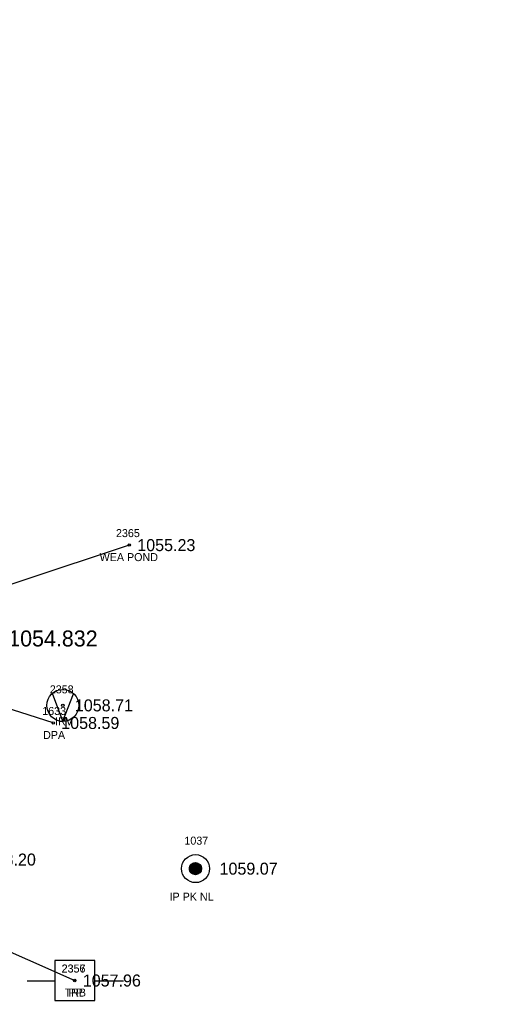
# Model space of a CAD drawing. Extents: x 1578957 to 1581675, y 1115963 to 1120391.
# Drawn here: x 1580649 to 1580708.2, y 1118688.1 to 1118811.6 of the extents above; entities that cross this region are included whole.
import ezdxf

# ---------------------------------------------------------------- set-up
doc = ezdxf.new("R2010")
doc.units = 0
for name, color, linetype in [('RD_EX_BldgApp', 7, 'Continuous'), ('RD_EX_Driveway', 7, 'Continuous'), ('RD_EX_Driveway_txCode', 7, 'Continuous'), ('RD_EX_DV_Prop_txCode', 7, 'Continuous'), ('RD_EX_DV_PropPin', 7, 'Continuous'), ('RD_EX_H2O', 7, 'Continuous'), ('RD_EX_H2O_txCode', 7, 'Continuous'), ('RD_EX_Misc_txCode', 7, 'Continuous'), ('RD_EX_TX_Driveway_ELEV', 7, 'Continuous'), ('RD_EX_TX_DV_Prop_ELEV', 7, 'Continuous'), ('RD_EX_TX_H2O_ELEV', 7, 'Continuous'), ('RD_EX_TX_Misc_ELEV', 7, 'Continuous'), ('RD_EX_TX_VEG_ELEV', 7, 'Continuous'), ('RD_EX_UT', 7, 'Continuous'), ('RD_EX_UT_txCode', 7, 'Continuous'), ('RD_EX_VEG', 7, 'Continuous'), ('RD_EX_VEG_txCode', 7, 'Continuous'), ('RD_HC_Survey_ELEV', 7, 'Continuous'), ('RD_SMD_Locator', 7, 'Continuous'), ('RD_TX_Pipe_ElevEX', 7, 'Continuous')]:
    doc.layers.add(name, color=color, linetype=linetype)

msp = doc.modelspace()

# ---------------------------------------------------------------- linework, layer by layer
at = {"layer": 'RD_EX_BldgApp'}
for q in [(1580653.06, 1118727.42), (1580655.69, 1118727.38)]:
    msp.add_line((1580654.37, 1118723.94), q, dxfattribs=at)
for radius in [2, 0.15]:
    msp.add_circle((1580654.37, 1118725.93), radius, dxfattribs=at)
at = {"layer": 'RD_EX_Driveway'}
msp.add_lwpolyline([(1580653.17, 1118723.73), (1580638, 1118728.57), (1580637.8, 1118728.46), (1580601.93, 1118740.29), (1580569.53, 1118748.56), (1580560.77, 1118754.5), (1580560.06, 1118761.9)], dxfattribs=at)
at = {"layer": 'RD_EX_DV_PropPin'}
for p, q in [((1580670.54, 1118704.87), (1580670.54, 1118706.18)), ((1580670.58, 1118704.85), (1580670.58, 1118706.2)), ((1580670.61, 1118704.83), (1580670.61, 1118706.22)), ((1580670.65, 1118704.82), (1580670.65, 1118706.23)), ((1580670.68, 1118704.8), (1580670.68, 1118706.24)), ((1580670.72, 1118704.79), (1580670.72, 1118706.26)), ((1580670.75, 1118704.78), (1580670.75, 1118706.27)), ((1580670.79, 1118704.78), (1580670.79, 1118706.27)), ((1580670.82, 1118704.77), (1580670.82, 1118706.28)), ((1580670.86, 1118704.77), (1580670.86, 1118706.28)), ((1580670.89, 1118704.76), (1580670.89, 1118706.28)), ((1580670.93, 1118704.76), (1580670.93, 1118706.29)), ((1580670.96, 1118704.76), (1580670.96, 1118706.28)), ((1580671, 1118704.77), (1580671, 1118706.28)), ((1580671.03, 1118704.77), (1580671.03, 1118706.28)), ((1580671.07, 1118704.78), (1580671.07, 1118706.27)), ((1580671.1, 1118704.78), (1580671.1, 1118706.27)), ((1580671.14, 1118704.79), (1580671.14, 1118706.26)), ((1580671.17, 1118704.8), (1580671.17, 1118706.24)), ((1580671.21, 1118704.82), (1580671.21, 1118706.23)), ((1580671.24, 1118704.83), (1580671.24, 1118706.22)), ((1580671.28, 1118704.85), (1580671.28, 1118706.2)), ((1580671.31, 1118704.87), (1580671.31, 1118706.18)), ((1580670.19, 1118705.33), (1580670.19, 1118705.72)), ((1580670.23, 1118705.23), (1580670.23, 1118705.82)), ((1580670.26, 1118705.15), (1580670.26, 1118705.89)), ((1580670.3, 1118705.1), (1580670.3, 1118705.95)), ((1580670.33, 1118705.05), (1580670.33, 1118706)), ((1580670.37, 1118705.01), (1580670.37, 1118706.04)), ((1580670.4, 1118704.97), (1580670.4, 1118706.08)), ((1580670.44, 1118704.94), (1580670.44, 1118706.11)), ((1580670.47, 1118704.91), (1580670.47, 1118706.13)), ((1580670.51, 1118704.89), (1580670.51, 1118706.16)), ((1580671.35, 1118704.89), (1580671.35, 1118706.16)), ((1580671.38, 1118704.91), (1580671.38, 1118706.13)), ((1580671.42, 1118704.94), (1580671.42, 1118706.11)), ((1580671.45, 1118704.97), (1580671.45, 1118706.08)), ((1580671.49, 1118705.01), (1580671.49, 1118706.04)), ((1580671.52, 1118705.05), (1580671.52, 1118706)), ((1580671.56, 1118705.1), (1580671.56, 1118705.95)), ((1580671.59, 1118705.15), (1580671.59, 1118705.89)), ((1580671.63, 1118705.23), (1580671.63, 1118705.82)), ((1580671.66, 1118705.33), (1580671.66, 1118705.72))]:
    msp.add_line(p, q, dxfattribs=at)
for radius in [1.75, 0.761]:
    msp.add_circle((1580670.93, 1118705.52), radius, dxfattribs=at)
at = {"layer": 'RD_EX_H2O'}
msp.add_lwpolyline([(1580662.66, 1118745.96), (1580635.95, 1118737.09), (1580612.52, 1118746.45), (1580595.66, 1118762.5), (1580592.35, 1118783.03), (1580600.82, 1118807.76), (1580607.61, 1118834.55), (1580619.56, 1118865.35), (1580625.91, 1118905.05), (1580631.69, 1118924.87), (1580644.46, 1118958.26), (1580657.67, 1118980.43), (1580670.71, 1118986.52), (1580698.69, 1118994.36), (1580708.21, 1118994.46), (1580708.04, 1118967.07)], dxfattribs=at)
at = {"layer": 'RD_EX_UT'}
for p, q in [((1580658.35, 1118694.05), (1580653.35, 1118694.05)), ((1580653.35, 1118694.05), (1580653.35, 1118689.05)), ((1580658.35, 1118689.05), (1580658.35, 1118694.05)), ((1580649.92, 1118691.49), (1580653.39, 1118691.49)), ((1580658.28, 1118691.49), (1580661.92, 1118691.49)), ((1580653.35, 1118689.05), (1580658.35, 1118689.05))]:
    msp.add_line(p, q, dxfattribs=at)
at = {"layer": 'RD_EX_VEG'}
msp.add_lwpolyline([(1580593.07, 1118446.84), (1580515.91, 1118445.77), (1580522.9, 1118507.71), (1580537.91, 1118655.21), (1580556.14, 1118695.92), (1580596.37, 1118717.96), (1580655.86, 1118691.54)], dxfattribs=at)
at = {"layer": 'RD_SMD_Locator'}
for centre in [(1580662.66, 1118745.96), (1580653.17, 1118723.73), (1580670.93, 1118705.52), (1580655.86, 1118691.54), (1580655.86, 1118691.54)]:
    msp.add_circle(centre, 0.15, dxfattribs=at)

# ---------------------------------------------------------------- texts
at = {"layer": 'RD_EX_Driveway_txCode'}
for s, p in [('1633', (1580651.8, 1118724.73)), ('DPA', (1580651.9, 1118721.73))]:
    msp.add_text(s, height=1, dxfattribs=at).set_placement(p)
at = {"layer": 'RD_EX_DV_Prop_txCode'}
for s, p in [('1037', (1580669.54, 1118708.52)), ('IP PK NL', (1580667.69, 1118701.52))]:
    msp.add_text(s, height=1, dxfattribs=at).set_placement(p)
at = {"layer": 'RD_EX_H2O_txCode'}
for s, p in [('2365', (1580661, 1118746.96)), ('WEA POND', (1580658.96, 1118743.96))]:
    msp.add_text(s, height=1, dxfattribs=at).set_placement(p)
at = {"layer": 'RD_EX_Misc_txCode'}
for s, p in [('2358', (1580652.74, 1118727.43)), ('IRV', (1580653.4, 1118723.43))]:
    msp.add_text(s, height=1, dxfattribs=at).set_placement(p)
at = {"layer": 'RD_EX_TX_Driveway_ELEV'}
for s, p in [('1058.59', (1580654.17, 1118722.98)), ('1058.20', (1580643.75, 1118705.91))]:
    msp.add_text(s, height=1.5, dxfattribs=at).set_placement(p)
at = {"layer": 'RD_EX_TX_DV_Prop_ELEV'}
msp.add_text('1059.07', height=1.5, dxfattribs=at).set_placement((1580673.93, 1118704.77))
at = {"layer": 'RD_EX_TX_H2O_ELEV'}
msp.add_text('1055.23', height=1.5, dxfattribs=at).set_placement((1580663.66, 1118745.21))
at = {"layer": 'RD_EX_TX_Misc_ELEV'}
msp.add_text('1058.71', height=1.5, dxfattribs=at).set_placement((1580655.87, 1118725.18))
at = {"layer": 'RD_EX_TX_VEG_ELEV'}
msp.add_text('1057.96', height=1.5, dxfattribs=at).set_placement((1580656.86, 1118690.79))
at = {"layer": 'RD_EX_UT_txCode'}
for s, p in [('2357', (1580654.23, 1118692.54)), ('PP', (1580655.08, 1118689.54))]:
    msp.add_text(s, height=1, dxfattribs=at).set_placement(p)
at = {"layer": 'RD_EX_VEG_txCode'}
for s, p in [('2356', (1580654.21, 1118692.54)), ('TRB', (1580654.59, 1118689.54))]:
    msp.add_text(s, height=1, dxfattribs=at).set_placement(p)
at = {"layer": 'RD_HC_Survey_ELEV'}
msp.add_text('1057.96', height=1.5, dxfattribs=at).set_placement((1580656.86, 1118690.79))
at = {"layer": 'RD_TX_Pipe_ElevEX'}
msp.add_text('EL=1054.832', height=2, dxfattribs=at).set_placement((1580642.72, 1118733.29))

doc.saveas('drawing.dxf')
